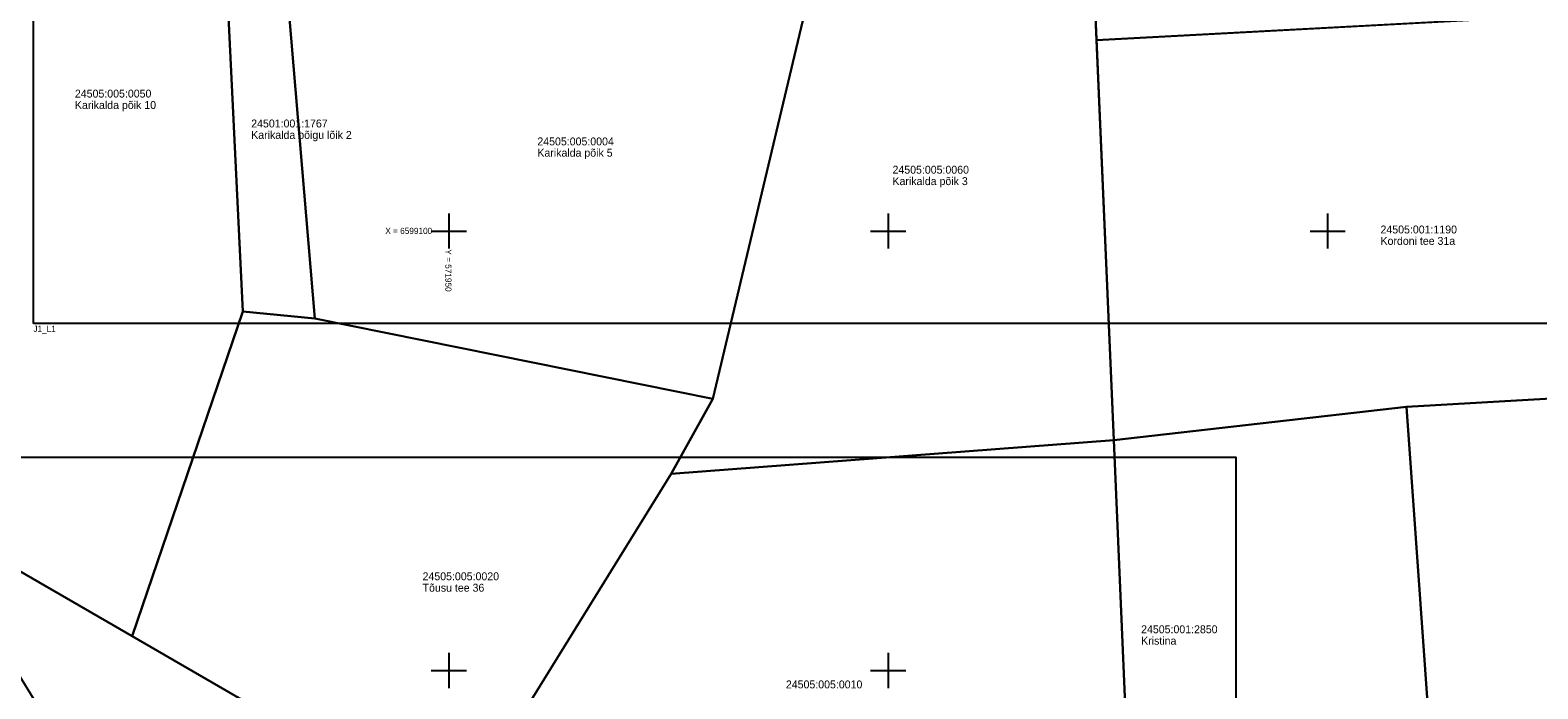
# Model space of a CAD drawing. Extents: x 567100 to 572248, y 6594598 to 6599275.
# Drawn here: x 571902.4 to 572073.9, y 6599047.9 to 6599122.9 of the extents above; entities that cross this region are included whole.
import ezdxf

# ---------------------------------------------------------------- set-up
doc = ezdxf.new("R2010")
doc.units = 0
for name, color, linetype in [('PIIR', 7, 'Continuous'), ('VORK', 7, 'Continuous'), ('VORMISTUS', 7, 'Continuous')]:
    doc.layers.add(name, color=color, linetype=linetype)

msp = doc.modelspace()

# ---------------------------------------------------------------- linework, layer by layer
at = {"layer": 'PIIR'}
for points in [[(572025.8, 6599159.42), (572069.18, 6599160.72), (572070.65, 6599124.24), (572023.71, 6599121.73), (572022.86, 6599141.18), (572026.68, 6599141.3)], [(571872.24, 6599154.82), (571891.08, 6599155.15), (571891.1, 6599156.53), (571925.66, 6599153.45), (571929.27, 6599153.11), (571928.3, 6599146.75), (571939.61, 6599143.03), (571994.16, 6599146.57), (572022.57, 6599147.15), (572022.86, 6599141.18), (571994.2, 6599140.4), (571939.27, 6599137.11), (571930.64, 6599139.06), (571934.76, 6599090.06), (571926.55, 6599090.85), (571924.84, 6599126.77), (571924.32, 6599137.91), (571921.31, 6599145.97), (571890.93, 6599149.03), (571891.03, 6599153.15), (571865.12, 6599152.69), (571861.25, 6599152.63), (571861.41, 6599154.68)], [(572022.86, 6599141.18), (572025.67, 6599076.21), (571975.31, 6599072.38), (571980.05, 6599080.91), (571994.2, 6599140.4)], [(571939.27, 6599137.11), (571994.2, 6599140.4), (571980.05, 6599080.91), (571934.76, 6599090.06), (571930.64, 6599139.06)], [(571890.66, 6599128.73), (571924.84, 6599126.77), (571926.55, 6599090.85), (571913.99, 6599053.91), (571889.83, 6599067.85), (571890, 6599086.28), (571890.38, 6599109.5)], [(572023.71, 6599121.73), (572085.88, 6599125.05), (572088.63, 6599081.72), (572058.98, 6599080), (572025.67, 6599076.21)], [(571934.76, 6599090.06), (571980.05, 6599080.91), (571975.31, 6599072.38), (571957.28, 6599043.26), (571950.84, 6599032.54), (571913.99, 6599053.91), (571926.55, 6599090.85)], [(572058.98, 6599080), (572088.63, 6599081.72), (572091.61, 6599029.68), (572062.69, 6599027.71)], [(572058.98, 6599080), (572062.69, 6599027.71), (572027.96, 6599023.06), (572025.67, 6599076.21)], [(571963.94, 6599025.02), (571967.6, 6599033.08), (571962.02, 6599038.61), (571957.28, 6599043.26), (571975.31, 6599072.38), (572025.67, 6599076.21), (572027.96, 6599023.06), (572012.4, 6599023.5)], [(571913.99, 6599053.91), (571950.84, 6599032.54), (571952.76, 6599031.54), (571954.66, 6599030.42), (571938.19, 6599012.8), (571917.8, 6598992.07), (571910.03, 6598975.21), (571896.89, 6598981.66), (571907.02, 6599008.3), (571907.48, 6599027.73), (571907.67, 6599036.37), (571907.7, 6599038.71), (571889.83, 6599067.85)]]:
    msp.add_lwpolyline(points, close=True, dxfattribs=at)
at = {"layer": 'VORK'}
for p, q in [((571950, 6599102), (571950, 6599098)), ((572000, 6599102), (572000, 6599098)), ((572050, 6599102), (572050, 6599098)), ((571948, 6599100), (571952, 6599100)), ((571998, 6599100), (572002, 6599100)), ((572048, 6599100), (572052, 6599100)), ((571950, 6599052), (571950, 6599048)), ((572000, 6599052), (572000, 6599048)), ((571948, 6599050), (571952, 6599050)), ((571998, 6599050), (572002, 6599050))]:
    msp.add_line(p, q, dxfattribs=at)
at = {"layer": 'VORMISTUS'}
for points in [[(571902.73, 6599089.48), (571902.73, 6599232.98), (572187.23, 6599232.98), (572187.23, 6599089.48)], [(571842.04, 6598930.78), (571842.04, 6599074.28), (572039.54, 6599074.28), (572039.54, 6598930.78)]]:
    msp.add_lwpolyline(points, close=True, dxfattribs=at)

# ---------------------------------------------------------------- texts
at = {"layer": 'PIIR'}
for s, p in [('24505:005:0050', (571907.46, 6599115.19)), ('Karikalda põik 10', (571907.46, 6599113.89)), ('24501:001:1767', (571927.52, 6599111.79)), ('Karikalda põigu lõik 2', (571927.52, 6599110.49)), ('24505:005:0004', (571960.08, 6599109.75)), ('Karikalda põik 5', (571960.08, 6599108.46)), ('24505:005:0060', (572000.49, 6599106.53)), ('Karikalda põik 3', (572000.49, 6599105.23)), ('24505:001:1190', (572056.02, 6599099.73)), ('Kordoni tee 31a', (572056.02, 6599098.43)), ('24505:005:0020', (571947.02, 6599060.27)), ('Tõusu tee 36', (571947.02, 6599058.97)), ('24505:001:2850', (572028.78, 6599054.24)), ('Kristina', (572028.78, 6599052.94)), ('24505:005:0010', (571988.36, 6599047.97))]:
    msp.add_text(s, height=0.9, dxfattribs=at).set_placement(p)
at = {"layer": 'VORK'}
msp.add_text('X = 6599100', height=0.7, dxfattribs=at).set_placement((571942.78, 6599099.67))
msp.add_text('Y = 571950 ', height=0.7, rotation=270, dxfattribs=at).set_placement((571949.61, 6599097.92))
at = {"layer": 'VORMISTUS'}
msp.add_text('J1_L1', height=0.7, dxfattribs=at).set_placement((571902.73, 6599088.53))

doc.saveas('drawing.dxf')
